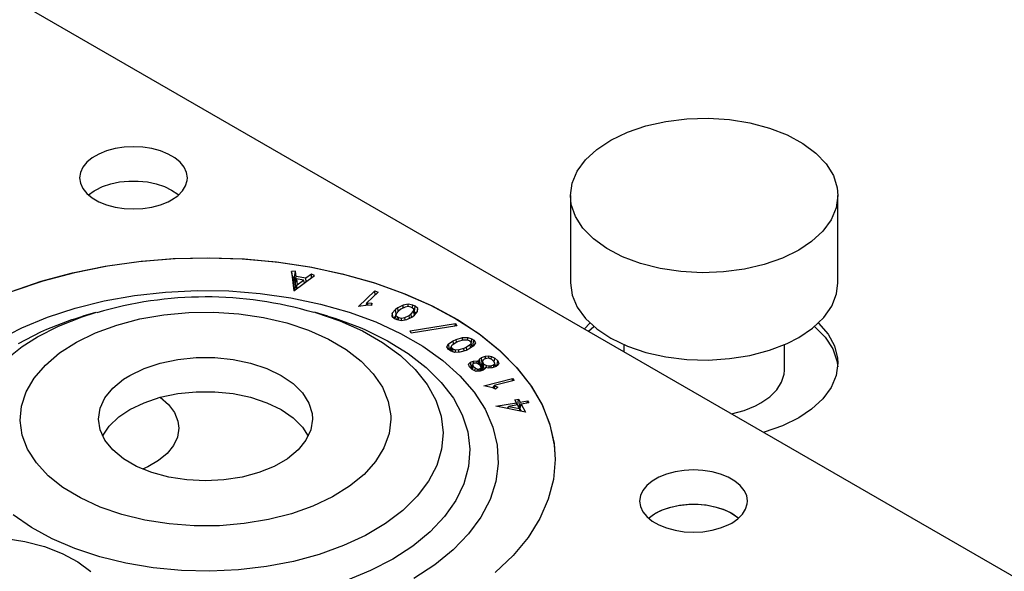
# Model space of a CAD drawing. Header units: inches. Extents: x 3 to 351, y 4 to 271.
# Tile 286 of 530: x 88.21 to 90.51, y 260.46 to 261.75. Entities that reach past the tile are written whole.
import ezdxf

# ---------------------------------------------------------------- set-up
doc = ezdxf.new("R2010")
doc.units = ezdxf.units.IN
doc.header["$LTSCALE"] = 0.5
doc.header["$MEASUREMENT"] = 0
doc.layers.add('DSS', color=7, linetype='Continuous')

msp = doc.modelspace()

# ---------------------------------------------------------------- linework, layer by layer
at = {"layer": 'DSS', "color": 30, "linetype": 'Continuous'}
for p, q in [((77.5758, 267.9231), (98.347, 255.931)), ((88.393, 261.4316), (88.3775, 261.4227)), ((88.411, 261.4389), (88.393, 261.4316)), ((88.4309, 261.4443), (88.411, 261.4389)), ((88.4522, 261.4476), (88.4309, 261.4443)), ((88.474, 261.4487), (88.4522, 261.4476)), ((88.4959, 261.4476), (88.474, 261.4487)), ((88.5171, 261.4443), (88.4959, 261.4476)), ((88.537, 261.4389), (88.5171, 261.4443)), ((88.555, 261.4316), (88.537, 261.4389)), ((88.5706, 261.4227), (88.555, 261.4316)), ((88.3649, 261.4123), (88.3556, 261.4008)), ((88.3775, 261.4227), (88.3649, 261.4123)), ((88.5832, 261.4123), (88.5706, 261.4227)), ((88.5924, 261.4008), (88.5832, 261.4123)), ((88.35, 261.3886), (88.348, 261.3759)), ((88.3556, 261.4008), (88.35, 261.3886)), ((88.5981, 261.3886), (88.5924, 261.4008)), ((88.6, 261.3759), (88.5981, 261.3886)), ((88.348, 261.3759), (88.35, 261.3633)), ((88.35, 261.3633), (88.3556, 261.351)), ((88.4018, 261.3555), (88.4208, 261.3618)), ((88.4208, 261.3618), (88.4414, 261.3662)), ((88.4414, 261.3662), (88.4631, 261.3684)), ((88.4631, 261.3684), (88.485, 261.3684)), ((88.485, 261.3684), (88.5066, 261.3662)), ((88.5066, 261.3662), (88.5273, 261.3618)), ((88.5273, 261.3618), (88.5463, 261.3555)), ((88.5957, 261.3571), (88.5996, 261.3696)), ((88.5996, 261.3696), (88.6, 261.3759)), ((88.3556, 261.351), (88.3649, 261.3395)), ((88.3649, 261.3395), (88.3775, 261.3292)), ((88.3688, 261.3359), (88.3824, 261.3459)), ((88.3824, 261.3459), (88.3849, 261.3473)), ((88.3849, 261.3473), (88.4018, 261.3555)), ((88.5463, 261.3555), (88.5631, 261.3473)), ((88.5631, 261.3473), (88.5773, 261.3376)), ((88.5773, 261.3342), (88.5882, 261.3452)), ((88.5773, 261.3376), (88.5793, 261.3359)), ((88.5882, 261.3452), (88.5957, 261.3571)), ((88.3775, 261.3292), (88.393, 261.3202)), ((88.393, 261.3202), (88.411, 261.3129)), ((88.537, 261.3129), (88.555, 261.3202)), ((88.555, 261.3202), (88.5631, 261.3245)), ((88.5631, 261.3245), (88.5773, 261.3342)), ((88.411, 261.3129), (88.4309, 261.3076)), ((88.4309, 261.3076), (88.4522, 261.3043)), ((88.4522, 261.3043), (88.474, 261.3032)), ((88.474, 261.3032), (88.4959, 261.3043)), ((88.4959, 261.3043), (88.5171, 261.3076)), ((88.5171, 261.3076), (88.537, 261.3129)), ((88.413, 261.1703), (88.4916, 261.1812)), ((88.4916, 261.1812), (88.5716, 261.1875)), ((88.5716, 261.1875), (88.6524, 261.1892)), ((88.6524, 261.1892), (88.733, 261.1863)), ((88.733, 261.1863), (88.8128, 261.1788)), ((88.8128, 261.1788), (88.8909, 261.1668)), ((88.2632, 261.1355), (88.3366, 261.1551)), ((88.3366, 261.1551), (88.413, 261.1703)), ((88.8909, 261.1668), (88.9666, 261.1504)), ((88.1936, 261.1118), (88.2632, 261.1355)), ((88.9666, 261.1504), (89.039, 261.1298)), ((89.039, 261.1298), (89.1076, 261.1051)), ((89.1076, 261.1051), (89.1717, 261.0767)), ((89.1717, 261.0767), (89.2305, 261.0447)), ((89.2305, 261.0447), (89.2836, 261.0095)), ((89.2836, 261.0095), (89.3304, 260.9715)), ((89.3304, 260.9715), (89.3705, 260.931)), ((89.3705, 260.931), (89.4035, 260.8883)), ((89.4035, 260.8883), (89.429, 260.8441)), ((89.429, 260.8441), (89.4467, 260.7986)), ((89.4467, 260.7986), (89.4567, 260.7523)), ((89.4567, 260.7523), (89.4589, 260.7176)), ((89.4589, 260.7176), (89.4549, 260.671)), ((89.7822, 260.6934), (89.7603, 260.6923)), ((89.8041, 260.6923), (89.7822, 260.6934)), ((89.4549, 260.671), (89.4429, 260.6249)), ((89.7012, 260.6764), (89.6857, 260.6674)), ((89.7192, 260.6837), (89.7012, 260.6764)), ((89.7391, 260.689), (89.7192, 260.6837)), ((89.7603, 260.6923), (89.7391, 260.689)), ((89.8253, 260.689), (89.8041, 260.6923)), ((89.8452, 260.6837), (89.8253, 260.689)), ((89.8632, 260.6764), (89.8452, 260.6837)), ((89.8787, 260.6674), (89.8632, 260.6764)), ((89.6731, 260.657), (89.6638, 260.6455)), ((89.6857, 260.6674), (89.6731, 260.657)), ((89.8913, 260.657), (89.8787, 260.6674)), ((89.9006, 260.6455), (89.8913, 260.657)), ((89.4429, 260.6249), (89.4231, 260.5796)), ((89.6581, 260.6333), (89.6562, 260.6207)), ((89.6638, 260.6455), (89.6581, 260.6333)), ((89.9063, 260.6333), (89.9006, 260.6455)), ((89.9082, 260.6207), (89.9063, 260.6333)), ((89.6562, 260.6207), (89.6581, 260.608)), ((89.6581, 260.608), (89.6638, 260.5958)), ((89.7099, 260.6002), (89.7289, 260.6066)), ((89.7289, 260.6066), (89.7496, 260.6109)), ((89.7496, 260.6109), (89.7712, 260.6131)), ((89.7712, 260.6131), (89.7932, 260.6131)), ((89.7932, 260.6131), (89.8148, 260.6109)), ((89.8148, 260.6109), (89.8354, 260.6066)), ((89.8354, 260.6066), (89.8545, 260.6002)), ((89.8964, 260.5899), (89.9039, 260.6018)), ((89.9039, 260.6018), (89.9077, 260.6143)), ((89.9077, 260.6143), (89.9082, 260.6207)), ((89.4231, 260.5796), (89.3957, 260.5358)), ((89.6638, 260.5958), (89.6731, 260.5843)), ((89.6731, 260.5843), (89.6857, 260.5739)), ((89.677, 260.5807), (89.6906, 260.5906)), ((89.6906, 260.5906), (89.6931, 260.5921)), ((89.6931, 260.5921), (89.7099, 260.6002)), ((89.8545, 260.6002), (89.8713, 260.5921)), ((89.8713, 260.5921), (89.8854, 260.5824)), ((89.8713, 260.5692), (89.8854, 260.5789)), ((89.8854, 260.5789), (89.8964, 260.5899)), ((89.8854, 260.5824), (89.8874, 260.5807)), ((89.6857, 260.5739), (89.7012, 260.5649)), ((89.7012, 260.5649), (89.7192, 260.5577)), ((89.7192, 260.5577), (89.7391, 260.5523)), ((89.8253, 260.5523), (89.8452, 260.5577)), ((89.8452, 260.5577), (89.8632, 260.5649)), ((89.8632, 260.5649), (89.8713, 260.5692)), ((89.3957, 260.5358), (89.3609, 260.4937)), ((89.7391, 260.5523), (89.7603, 260.549)), ((89.7603, 260.549), (89.7822, 260.5479)), ((89.7822, 260.5479), (89.8041, 260.549)), ((89.8041, 260.549), (89.8253, 260.5523)), ((89.3609, 260.4937), (89.319, 260.4537))]:
    msp.add_line(p, q, dxfattribs=at)
at = {"layer": 'DSS', "color": 9, "linetype": 'Continuous'}
for p, q in [((89.6709, 261.4971), (89.7174, 261.5076)), ((89.7174, 261.5076), (89.7663, 261.5136)), ((89.7663, 261.5136), (89.8162, 261.515)), ((89.8162, 261.515), (89.8659, 261.5119)), ((89.8659, 261.5119), (89.914, 261.5042)), ((89.914, 261.5042), (89.9594, 261.4922)), ((89.5893, 261.4641), (89.6278, 261.4825)), ((89.6278, 261.4825), (89.6709, 261.4971)), ((89.9594, 261.4922), (90.0009, 261.4761)), ((90.0009, 261.4761), (90.0375, 261.4565)), ((89.5563, 261.4425), (89.5893, 261.4641)), ((90.0375, 261.4565), (90.0682, 261.4337)), ((89.5298, 261.418), (89.5563, 261.4425)), ((90.0682, 261.4337), (90.0922, 261.4084)), ((89.5103, 261.3915), (89.5298, 261.418)), ((90.0922, 261.4084), (90.1089, 261.3812)), ((89.4984, 261.3634), (89.5103, 261.3915)), ((89.4944, 261.3347), (89.4984, 261.3634)), ((90.1089, 261.3812), (90.1178, 261.3528)), ((90.1178, 261.3528), (90.1194, 261.3347)), ((89.4944, 261.3347), (89.4944, 261.1306)), ((89.4965, 261.3139), (89.4944, 261.3347)), ((89.5062, 261.2856), (89.4965, 261.3139)), ((90.1194, 261.3347), (90.1154, 261.3059)), ((90.1194, 261.1306), (90.1194, 261.3347)), ((90.1154, 261.3059), (90.1036, 261.2779)), ((89.5236, 261.2586), (89.5062, 261.2856)), ((90.1036, 261.2779), (90.0841, 261.2514)), ((89.5483, 261.2335), (89.5236, 261.2586)), ((90.0841, 261.2514), (90.0576, 261.2269)), ((89.5795, 261.211), (89.5483, 261.2335)), ((90.0576, 261.2269), (90.0279, 261.2071)), ((89.6166, 261.1916), (89.5795, 261.211)), ((90.0279, 261.2071), (89.9899, 261.1884)), ((89.6585, 261.1759), (89.6166, 261.1916)), ((89.7042, 261.1643), (89.6585, 261.1759)), ((89.9899, 261.1884), (89.9472, 261.1735)), ((89.7526, 261.157), (89.7042, 261.1643)), ((89.8023, 261.1543), (89.7526, 261.157)), ((89.8522, 261.1562), (89.8023, 261.1543)), ((89.9009, 261.1626), (89.8522, 261.1562)), ((89.9472, 261.1735), (89.9009, 261.1626)), ((89.4944, 261.1306), (89.4984, 261.1018)), ((90.1161, 261.1045), (90.1194, 261.1306)), ((89.4984, 261.1018), (89.5103, 261.0738)), ((90.105, 261.0763), (90.1161, 261.1045)), ((89.5103, 261.0738), (89.5298, 261.0472)), ((90.0862, 261.0496), (90.105, 261.0763)), ((89.5298, 261.0472), (89.5563, 261.0228)), ((90.0603, 261.025), (90.0862, 261.0496)), ((89.5271, 261.0231), (89.5401, 261.0367)), ((89.537, 261.0174), (89.5492, 261.0285)), ((89.5563, 261.0228), (89.5893, 261.0011)), ((90.0279, 261.003), (90.0603, 261.025)), ((90.0646, 261.0285), (90.0895, 261.0035)), ((90.0738, 261.0367), (90.0963, 261.0109)), ((89.5893, 261.0011), (89.6278, 260.9827)), ((90.0009, 260.9891), (90.0279, 261.003)), ((90.0895, 261.0035), (90.1072, 260.9765)), ((90.0963, 261.0109), (90.1114, 260.9834)), ((89.6194, 260.9862), (89.6194, 260.9698)), ((89.6278, 260.9827), (89.6709, 260.9681)), ((89.914, 260.9611), (89.9594, 260.9731)), ((89.9594, 260.9731), (90.0009, 260.9891)), ((89.9944, 260.9264), (89.9944, 260.9862)), ((90.1072, 260.9765), (90.1171, 260.9482)), ((90.1114, 260.9834), (90.1187, 260.9549)), ((89.6709, 260.9681), (89.7174, 260.9577)), ((89.7174, 260.9577), (89.7663, 260.9517)), ((89.7663, 260.9517), (89.8162, 260.9502)), ((89.8162, 260.9502), (89.8659, 260.9534)), ((89.8659, 260.9534), (89.914, 260.9611)), ((90.1171, 260.9482), (90.1191, 260.9346)), ((90.1187, 260.9549), (90.1194, 260.9428)), ((89.9937, 260.917), (89.9944, 260.9264)), ((90.1194, 260.9428), (90.1154, 260.914)), ((89.988, 260.8984), (89.9937, 260.917)), ((90.1154, 260.914), (90.1036, 260.886)), ((89.9605, 260.8644), (89.9769, 260.8807)), ((89.9769, 260.8807), (89.988, 260.8984)), ((90.1036, 260.886), (90.0841, 260.8594)), ((88.5365, 260.8632), (88.5559, 260.846)), ((89.9395, 260.8499), (89.9605, 260.8644)), ((90.0841, 260.8594), (90.0576, 260.835)), ((88.5559, 260.846), (88.5698, 260.8272)), ((89.8708, 260.8247), (89.9004, 260.8326)), ((89.9004, 260.8326), (89.9272, 260.8434)), ((89.9272, 260.8434), (89.9395, 260.8499)), ((90.0576, 260.835), (90.0279, 260.8152)), ((88.5698, 260.8272), (88.5779, 260.8073)), ((90.0279, 260.8152), (89.9899, 260.7965)), ((88.5799, 260.7907), (88.5768, 260.7703)), ((88.5779, 260.8073), (88.5799, 260.7907)), ((89.9899, 260.7965), (89.9472, 260.7815)), ((88.5768, 260.7703), (88.5677, 260.7506)), ((89.9472, 260.7815), (89.946, 260.7812)), ((88.5677, 260.7506), (88.5527, 260.7321)), ((88.5527, 260.7321), (88.5324, 260.7153)), ((88.5074, 260.7009), (88.4953, 260.6954)), ((88.5324, 260.7153), (88.5074, 260.7009)), ((89.707, 260.599), (89.7257, 260.6057)), ((89.7257, 260.6057), (89.7461, 260.6104)), ((89.7461, 260.6104), (89.7676, 260.6129)), ((89.7676, 260.6129), (89.7896, 260.6133)), ((89.7896, 260.6133), (89.8113, 260.6114)), ((89.8113, 260.6114), (89.8322, 260.6074)), ((89.8322, 260.6074), (89.8515, 260.6014)), ((89.8515, 260.6014), (89.8687, 260.5935)), ((89.677, 260.5807), (89.6906, 260.5906)), ((89.6906, 260.5906), (89.707, 260.599)), ((89.8687, 260.5935), (89.8833, 260.5841)), ((89.8833, 260.5841), (89.8874, 260.5807)), ((88.1723, 260.5341), (88.2205, 260.5264)), ((88.2205, 260.5264), (88.2659, 260.5144)), ((88.2659, 260.5144), (88.3074, 260.4984)), ((88.3074, 260.4984), (88.344, 260.4787)), ((88.344, 260.4787), (88.3747, 260.456))]:
    msp.add_line(p, q, dxfattribs=at)
at = {"layer": 'DSS', "color": 11, "linetype": 'Continuous'}
for p, q in [((88.408, 261.1695), (88.4864, 261.1806)), ((88.4864, 261.1806), (88.5664, 261.1872)), ((88.5664, 261.1872), (88.6472, 261.1892)), ((88.6472, 261.1892), (88.7279, 261.1866)), ((88.7279, 261.1866), (88.8077, 261.1794)), ((88.8077, 261.1794), (88.8859, 261.1677)), ((88.2586, 261.1341), (88.3318, 261.1539)), ((88.3318, 261.1539), (88.408, 261.1695)), ((88.8524, 261.1575), (88.8432, 261.1571)), ((88.8432, 261.1571), (88.8487, 261.1117)), ((88.846, 261.1435), (88.8432, 261.1571)), ((88.8499, 261.1436), (88.8524, 261.1575)), ((88.8538, 261.1455), (88.8524, 261.1575)), ((88.8859, 261.1677), (88.9618, 261.1516)), ((88.1892, 261.1102), (88.2586, 261.1341)), ((88.8499, 261.1436), (88.846, 261.1435)), ((88.846, 261.1435), (88.8497, 261.1125)), ((88.8487, 261.1117), (88.897, 261.1478)), ((88.8513, 261.1321), (88.8499, 261.1436)), ((88.8513, 261.1321), (88.8538, 261.1455)), ((88.8522, 261.1319), (88.8513, 261.1321)), ((88.8516, 261.1297), (88.8545, 261.1398)), ((88.8516, 261.1297), (88.8534, 261.1152)), ((88.8769, 261.1415), (88.8538, 261.1455)), ((88.8545, 261.1398), (88.8562, 261.126)), ((88.8708, 261.137), (88.8545, 261.1398)), ((88.8562, 261.126), (88.8708, 261.137)), ((88.8735, 261.1302), (88.8708, 261.137)), ((88.8897, 261.1511), (88.8769, 261.1415)), ((88.8775, 261.1332), (88.8769, 261.1415)), ((88.897, 261.1478), (88.8897, 261.1511)), ((88.8899, 261.1425), (88.8897, 261.1511)), ((88.9618, 261.1516), (89.0345, 261.1312)), ((89.0345, 261.1312), (89.1034, 261.1068)), ((88.4762, 261.1009), (88.5488, 261.109)), ((88.5488, 261.109), (88.6225, 261.1126)), ((88.6225, 261.1126), (88.6964, 261.1115)), ((88.6964, 261.1115), (88.7698, 261.1058)), ((88.8549, 261.1164), (88.8562, 261.126)), ((88.9999, 261.0751), (89.0378, 261.1117)), ((89.0458, 261.1089), (89.0193, 261.0835)), ((89.0378, 261.1117), (89.0458, 261.1089)), ((89.0385, 261.1019), (89.0378, 261.1117)), ((89.1034, 261.1068), (89.1677, 261.0786)), ((88.3376, 261.0715), (88.4055, 261.0884)), ((88.4055, 261.0884), (88.4762, 261.1009)), ((88.7698, 261.1058), (88.8416, 261.0955)), ((88.8416, 261.0955), (88.911, 261.0809)), ((89.0171, 261.0776), (89.0193, 261.0835)), ((89.0193, 261.0835), (89.021, 261.0837)), ((89.021, 261.0837), (89.0307, 261.0833)), ((89.021, 261.0782), (89.021, 261.0837)), ((88.2732, 261.0504), (88.3376, 261.0715)), ((88.385, 261.0615), (88.356, 261.0528)), ((88.385, 261.0615), (88.3876, 261.0623)), ((88.8957, 261.0625), (88.899, 261.0615)), ((88.9279, 261.0528), (88.899, 261.0615)), ((88.911, 261.0809), (88.9774, 261.062)), ((88.9774, 261.062), (89.0398, 261.0391)), ((89.0218, 261.0783), (88.9999, 261.0751)), ((89.03, 261.0779), (89.0218, 261.0783)), ((89.0296, 261.078), (89.0307, 261.0833)), ((89.0307, 261.0833), (89.03, 261.0779)), ((89.0857, 261.0682), (89.0785, 261.06)), ((89.0914, 261.0725), (89.0857, 261.0682)), ((89.0874, 261.058), (89.0857, 261.0682)), ((89.0935, 261.0653), (89.0875, 261.0585)), ((89.1036, 261.0785), (89.0914, 261.0725)), ((89.0926, 261.0643), (89.0914, 261.0725)), ((89.0982, 261.0688), (89.0935, 261.0653)), ((89.1082, 261.0738), (89.0982, 261.0688)), ((89.1157, 261.0808), (89.1036, 261.0785)), ((89.1042, 261.0718), (89.1036, 261.0785)), ((89.1156, 261.0752), (89.1082, 261.0738)), ((89.1219, 261.0739), (89.1156, 261.0752)), ((89.1264, 261.0786), (89.1157, 261.0808)), ((89.1157, 261.0752), (89.1157, 261.0808)), ((89.1252, 261.0724), (89.1219, 261.0739)), ((89.1224, 261.0579), (89.1283, 261.0647)), ((89.129, 261.0692), (89.1252, 261.0724)), ((89.1258, 261.0719), (89.1264, 261.0786)), ((89.1321, 261.0761), (89.1264, 261.0786)), ((89.1283, 261.0647), (89.129, 261.0692)), ((89.1303, 261.0551), (89.1283, 261.0647)), ((89.1317, 261.0573), (89.129, 261.0692)), ((89.1302, 261.0636), (89.1321, 261.0761)), ((89.1303, 261.055), (89.1374, 261.0632)), ((89.134, 261.0594), (89.1305, 261.0624)), ((89.1384, 261.0706), (89.1321, 261.0761)), ((89.1366, 261.0624), (89.1384, 261.0706)), ((89.1374, 261.0632), (89.1384, 261.0706)), ((89.1677, 261.0786), (89.2269, 261.0468)), ((88.2131, 261.0255), (88.2732, 261.0504)), ((88.2714, 261.022), (88.33, 261.0445)), ((88.33, 261.0445), (88.3394, 261.0476)), ((88.3394, 261.0476), (88.356, 261.0528)), ((88.9279, 261.0528), (88.944, 261.0478)), ((88.944, 261.0478), (89.0032, 261.026)), ((89.0398, 261.0391), (89.0976, 261.0124)), ((89.0785, 261.06), (89.0775, 261.0526)), ((89.0775, 261.0526), (89.0838, 261.0471)), ((89.0805, 261.05), (89.0785, 261.06)), ((89.0864, 261.0534), (89.0822, 261.0486)), ((89.0838, 261.0471), (89.0895, 261.0446)), ((89.0849, 261.0467), (89.0875, 261.0585)), ((89.0849, 261.0467), (89.0849, 261.0466)), ((89.0853, 261.0464), (89.087, 261.054)), ((89.0875, 261.0585), (89.087, 261.054)), ((89.087, 261.054), (89.0907, 261.0508)), ((89.0895, 261.0446), (89.1002, 261.0424)), ((89.0897, 261.0445), (89.0907, 261.0508)), ((89.0907, 261.0508), (89.094, 261.0493)), ((89.0934, 261.0438), (89.094, 261.0493)), ((89.094, 261.0493), (89.1003, 261.048)), ((89.1002, 261.0424), (89.1123, 261.0447)), ((89.1003, 261.048), (89.1077, 261.0494)), ((89.1003, 261.0424), (89.1003, 261.048)), ((89.1077, 261.0494), (89.1177, 261.0544)), ((89.1082, 261.0439), (89.1077, 261.0494)), ((89.1123, 261.0447), (89.1244, 261.0507)), ((89.1177, 261.0544), (89.1224, 261.0579)), ((89.1187, 261.0479), (89.1177, 261.0544)), ((89.1237, 261.0504), (89.1224, 261.0579)), ((89.1244, 261.0507), (89.1303, 261.055)), ((89.1315, 261.0565), (89.1317, 261.0573)), ((89.2269, 261.0468), (89.2804, 261.0119)), ((88.1581, 260.997), (88.2131, 261.0255)), ((88.2052, 260.9888), (88.2576, 261.0159)), ((88.2576, 261.0159), (88.2714, 261.022)), ((89.0032, 261.026), (89.0141, 261.0213)), ((89.0141, 261.0213), (89.0677, 260.9951)), ((89.1204, 261.0182), (89.2264, 261.0353)), ((89.1229, 261.0131), (89.1204, 261.0182)), ((89.2289, 261.0302), (89.1229, 261.0131)), ((89.2257, 261.0297), (89.2264, 261.0353)), ((89.2264, 261.0353), (89.2289, 261.0302)), ((89.0677, 260.9951), (89.1158, 260.9655)), ((89.0976, 261.0124), (89.15, 260.9823)), ((89.21, 260.9882), (89.2204, 260.9952)), ((89.2204, 260.9952), (89.2279, 260.9985)), ((89.2215, 260.9877), (89.2204, 260.9952)), ((89.2268, 260.9913), (89.2329, 260.994)), ((89.2279, 260.9985), (89.2422, 261.0027)), ((89.2286, 260.9921), (89.2279, 260.9985)), ((89.2329, 260.994), (89.2446, 260.9974)), ((89.2422, 261.0027), (89.2549, 261.0032)), ((89.2425, 260.9968), (89.2422, 261.0027)), ((89.2446, 260.9974), (89.2524, 260.9977)), ((89.2524, 260.9977), (89.258, 260.9956)), ((89.2546, 260.9969), (89.2549, 261.0032)), ((89.2549, 261.0032), (89.2644, 260.9996)), ((89.258, 260.9956), (89.2606, 260.9937)), ((89.2606, 260.9937), (89.2628, 260.99)), ((89.263, 260.9893), (89.2644, 260.9996)), ((89.2644, 260.9996), (89.2688, 260.9962)), ((89.2664, 260.9833), (89.2688, 260.9962)), ((89.2688, 260.9962), (89.2725, 260.9901)), ((89.2804, 261.0119), (89.3276, 260.974)), ((89.15, 260.9823), (89.1965, 260.9491)), ((89.2059, 260.9812), (89.21, 260.9882)), ((89.2098, 260.975), (89.2059, 260.9812)), ((89.2142, 260.9717), (89.2098, 260.975)), ((89.2124, 260.9752), (89.21, 260.9882)), ((89.2115, 260.9737), (89.2124, 260.9752)), ((89.2124, 260.9752), (89.2147, 260.9767)), ((89.2136, 260.9721), (89.2157, 260.9813)), ((89.2236, 260.9681), (89.2142, 260.9717)), ((89.2157, 260.9813), (89.2182, 260.9855)), ((89.218, 260.9776), (89.2157, 260.9813)), ((89.2167, 260.9708), (89.218, 260.9776)), ((89.2205, 260.9757), (89.218, 260.9776)), ((89.2182, 260.9855), (89.2268, 260.9913)), ((89.2197, 260.9696), (89.2205, 260.9757)), ((89.2261, 260.9735), (89.2205, 260.9757)), ((89.2363, 260.9686), (89.2236, 260.9681)), ((89.2258, 260.9682), (89.2261, 260.9735)), ((89.2338, 260.9739), (89.2261, 260.9735)), ((89.2457, 260.9773), (89.2338, 260.9739)), ((89.2341, 260.9685), (89.2338, 260.9739)), ((89.2507, 260.9728), (89.2363, 260.9686)), ((89.2517, 260.98), (89.2457, 260.9773)), ((89.2463, 260.9715), (89.2457, 260.9773)), ((89.2581, 260.9761), (89.2507, 260.9728)), ((89.2603, 260.9857), (89.2517, 260.98)), ((89.2526, 260.9736), (89.2517, 260.98)), ((89.2685, 260.9831), (89.2581, 260.9761)), ((89.2628, 260.99), (89.2603, 260.9857)), ((89.2617, 260.9785), (89.2603, 260.9857)), ((89.2649, 260.9807), (89.2628, 260.99)), ((89.2639, 260.9852), (89.2664, 260.9833)), ((89.2664, 260.9833), (89.2671, 260.9821)), ((89.2725, 260.9901), (89.2685, 260.9831)), ((89.3276, 260.974), (89.3681, 260.9336)), ((88.5363, 260.9431), (88.5773, 260.9517)), ((88.5773, 260.9517), (88.6202, 260.9561)), ((88.6202, 260.9561), (88.6638, 260.9561)), ((88.6638, 260.9561), (88.7067, 260.9517)), ((88.7067, 260.9517), (88.7476, 260.9431)), ((89.1158, 260.9655), (89.1577, 260.9329)), ((89.1965, 260.9491), (89.2366, 260.9132)), ((89.2613, 260.9454), (89.2681, 260.9477)), ((89.2681, 260.9477), (89.2771, 260.9481)), ((89.2685, 260.9416), (89.2681, 260.9477)), ((89.2768, 260.9419), (89.2771, 260.9481)), ((89.2771, 260.9481), (89.2802, 260.947)), ((89.2802, 260.947), (89.2824, 260.9521)), ((89.2802, 260.947), (89.2804, 260.9445)), ((89.2824, 260.9521), (89.2868, 260.9561)), ((89.2849, 260.9392), (89.2824, 260.9521)), ((89.2867, 260.9342), (89.2895, 260.9465)), ((89.2868, 260.9561), (89.2961, 260.9593)), ((89.2887, 260.943), (89.2868, 260.9561)), ((89.291, 260.9499), (89.2895, 260.9465)), ((89.2895, 260.9465), (89.2911, 260.9421)), ((89.2935, 260.9522), (89.291, 260.9499)), ((89.2989, 260.954), (89.2935, 260.9522)), ((89.2961, 260.9593), (89.3042, 260.9596)), ((89.2965, 260.9532), (89.2961, 260.9593)), ((89.3035, 260.9542), (89.2989, 260.954)), ((89.3056, 260.9539), (89.3035, 260.9542)), ((89.3041, 260.9541), (89.3042, 260.9596)), ((89.3042, 260.9596), (89.31, 260.9588)), ((89.311, 260.9512), (89.3056, 260.9539)), ((89.3093, 260.9521), (89.31, 260.9588)), ((89.31, 260.9588), (89.3182, 260.9547)), ((89.3161, 260.9463), (89.311, 260.9512)), ((89.3177, 260.9422), (89.3161, 260.9463)), ((89.3167, 260.9449), (89.3182, 260.9547)), ((89.3182, 260.9547), (89.3248, 260.9483)), ((89.3224, 260.9359), (89.3248, 260.9483)), ((89.3248, 260.9483), (89.3271, 260.9422)), ((88.4652, 260.9144), (88.4986, 260.9305)), ((88.4986, 260.9305), (88.5363, 260.9431)), ((88.7476, 260.9431), (88.7854, 260.9305)), ((88.7854, 260.9305), (88.8188, 260.9144)), ((89.1577, 260.9329), (89.193, 260.8979)), ((89.2563, 260.9408), (89.2613, 260.9454)), ((89.2588, 260.9342), (89.2563, 260.9408)), ((89.2654, 260.9278), (89.2588, 260.9342)), ((89.2632, 260.932), (89.2613, 260.9454)), ((89.2621, 260.931), (89.2632, 260.932)), ((89.2632, 260.932), (89.2644, 260.9324)), ((89.2637, 260.9295), (89.2661, 260.9398)), ((89.2743, 260.9234), (89.2654, 260.9278)), ((89.2658, 260.9276), (89.2675, 260.9362)), ((89.2679, 260.9415), (89.2661, 260.9398)), ((89.2661, 260.9398), (89.2675, 260.9362)), ((89.2675, 260.9362), (89.2725, 260.9313)), ((89.2709, 260.9425), (89.2679, 260.9415)), ((89.2747, 260.9427), (89.2709, 260.9425)), ((89.2715, 260.9248), (89.2725, 260.9313)), ((89.2725, 260.9313), (89.2774, 260.9289)), ((89.2836, 260.9238), (89.2743, 260.9234)), ((89.2784, 260.9413), (89.2747, 260.9427)), ((89.2771, 260.9235), (89.2774, 260.9289)), ((89.2774, 260.9289), (89.2808, 260.929)), ((89.2835, 260.9383), (89.2784, 260.9413)), ((89.2817, 260.9393), (89.2804, 260.9445)), ((89.2808, 260.929), (89.2838, 260.9301)), ((89.2811, 260.9237), (89.2808, 260.929)), ((89.2855, 260.9344), (89.2835, 260.9383)), ((89.2904, 260.9261), (89.2836, 260.9238)), ((89.2838, 260.9301), (89.2858, 260.9319)), ((89.2846, 260.9241), (89.2838, 260.9301)), ((89.284, 260.9373), (89.2849, 260.9392)), ((89.2849, 260.9392), (89.2886, 260.9426)), ((89.2858, 260.9319), (89.2855, 260.9344)), ((89.2876, 260.9251), (89.2855, 260.9344)), ((89.2873, 260.925), (89.2858, 260.9319)), ((89.2867, 260.9342), (89.2886, 260.9295)), ((89.2886, 260.9295), (89.2911, 260.9421)), ((89.2886, 260.9295), (89.2893, 260.9281)), ((89.2893, 260.9281), (89.2916, 260.9412)), ((89.2893, 260.9281), (89.2909, 260.9271)), ((89.2952, 260.9305), (89.2904, 260.9261)), ((89.2909, 260.9271), (89.2927, 260.9405)), ((89.2909, 260.9271), (89.2913, 260.927)), ((89.2911, 260.9421), (89.2916, 260.9412)), ((89.2916, 260.9412), (89.2927, 260.9405)), ((89.2927, 260.9405), (89.2986, 260.9376)), ((89.294, 260.9294), (89.2945, 260.9308)), ((89.295, 260.9326), (89.2945, 260.9308)), ((89.295, 260.9326), (89.2952, 260.9305)), ((89.3039, 260.9313), (89.295, 260.9326)), ((89.2981, 260.9322), (89.2986, 260.9376)), ((89.2986, 260.9376), (89.3046, 260.9367)), ((89.3121, 260.9317), (89.3039, 260.9313)), ((89.3046, 260.9367), (89.3092, 260.9369)), ((89.3046, 260.9314), (89.3046, 260.9367)), ((89.3092, 260.9369), (89.3147, 260.9388)), ((89.3095, 260.9316), (89.3092, 260.9369)), ((89.3213, 260.9349), (89.3121, 260.9317)), ((89.3147, 260.9388), (89.3171, 260.941)), ((89.3155, 260.9329), (89.3147, 260.9388)), ((89.3171, 260.941), (89.3177, 260.9422)), ((89.3185, 260.9339), (89.3171, 260.941)), ((89.3194, 260.9342), (89.3177, 260.9422)), ((89.3183, 260.9394), (89.3222, 260.9357)), ((89.3257, 260.9389), (89.3213, 260.9349)), ((89.3271, 260.9422), (89.3257, 260.9389)), ((89.3681, 260.9336), (89.4016, 260.8911)), ((88.4255, 260.8845), (88.4505, 260.9051)), ((88.4505, 260.9051), (88.4652, 260.9144)), ((88.8188, 260.9144), (88.8468, 260.8951)), ((89.2366, 260.9132), (89.2696, 260.875)), ((89.292, 260.8901), (89.3596, 260.9073)), ((89.3633, 260.9024), (89.3163, 260.8904)), ((89.3591, 260.9013), (89.3596, 260.9073)), ((89.3596, 260.9073), (89.3633, 260.9024)), ((88.4071, 260.8617), (88.4255, 260.8845)), ((88.8468, 260.8951), (88.8686, 260.8733)), ((89.193, 260.8979), (89.2212, 260.8607)), ((89.3131, 260.8854), (89.292, 260.8901)), ((89.3194, 260.8823), (89.3131, 260.8854)), ((89.3134, 260.8853), (89.3163, 260.8904)), ((89.3163, 260.8904), (89.3178, 260.8901)), ((89.3172, 260.8834), (89.3178, 260.8901)), ((89.3178, 260.8901), (89.3253, 260.8864)), ((89.3253, 260.8864), (89.3194, 260.8823)), ((89.4016, 260.8911), (89.4275, 260.847)), ((88.3958, 260.8374), (88.4071, 260.8617)), ((88.4986, 260.8505), (88.5363, 260.8631)), ((88.5363, 260.8631), (88.5773, 260.8717)), ((88.5773, 260.8717), (88.6202, 260.8761)), ((88.6202, 260.8761), (88.6638, 260.8761)), ((88.6638, 260.8761), (88.7067, 260.8717)), ((88.7067, 260.8717), (88.7476, 260.8631)), ((88.7476, 260.8631), (88.7854, 260.8505)), ((88.8686, 260.8733), (88.8835, 260.8497)), ((89.2212, 260.8607), (89.2418, 260.8219)), ((89.2696, 260.875), (89.2954, 260.835)), ((89.3649, 260.8572), (89.3737, 260.8587)), ((89.3684, 260.8504), (89.3649, 260.8572)), ((89.372, 260.8446), (89.3737, 260.8587)), ((89.3737, 260.8587), (89.3773, 260.8519)), ((89.3773, 260.8519), (89.3946, 260.8549)), ((89.3938, 260.8492), (89.3946, 260.8549)), ((89.3946, 260.8549), (89.3972, 260.8498)), ((88.392, 260.8123), (88.3958, 260.8374)), ((88.44, 260.8173), (88.4652, 260.8343)), ((88.4652, 260.8343), (88.4986, 260.8505)), ((88.7854, 260.8505), (88.8188, 260.8343)), ((88.8188, 260.8343), (88.8468, 260.8151)), ((88.8835, 260.8497), (88.891, 260.8249)), ((89.2954, 260.835), (89.3135, 260.7936)), ((89.3207, 260.8421), (89.3684, 260.8504)), ((89.3894, 260.8286), (89.3207, 260.8421)), ((89.3475, 260.8369), (89.351, 260.8418)), ((89.3711, 260.8453), (89.351, 260.8418)), ((89.351, 260.8418), (89.3754, 260.837)), ((89.3698, 260.845), (89.3684, 260.8504)), ((89.3754, 260.837), (89.3711, 260.8453)), ((89.3715, 260.8445), (89.372, 260.8446)), ((89.372, 260.8446), (89.3755, 260.8378)), ((89.377, 260.831), (89.3754, 260.837)), ((89.3755, 260.8378), (89.3773, 260.8519)), ((89.3755, 260.8378), (89.3774, 260.8381)), ((89.3766, 260.8356), (89.3799, 260.8468)), ((89.3766, 260.8356), (89.3792, 260.8306)), ((89.3972, 260.8498), (89.3799, 260.8468)), ((89.3799, 260.8468), (89.3894, 260.8286)), ((89.4275, 260.847), (89.4458, 260.8015)), ((88.3958, 260.7872), (88.392, 260.8123)), ((88.4175, 260.7958), (88.44, 260.8173)), ((88.8468, 260.8151), (88.8686, 260.7933)), ((88.892, 260.8123), (88.8882, 260.7872)), ((88.891, 260.8249), (88.892, 260.8123)), ((89.2418, 260.8219), (89.2547, 260.782)), ((88.4071, 260.7629), (88.3958, 260.7872)), ((88.4018, 260.7723), (88.4175, 260.7958)), ((88.8686, 260.7933), (88.8822, 260.7723)), ((88.8882, 260.7872), (88.8769, 260.7629)), ((89.3135, 260.7936), (89.3238, 260.7513)), ((89.4458, 260.8015), (89.4563, 260.7552)), ((88.4255, 260.7401), (88.4071, 260.7629)), ((88.8769, 260.7629), (88.8585, 260.7401)), ((89.2547, 260.782), (89.2597, 260.7416)), ((88.4505, 260.7195), (88.4255, 260.7401)), ((88.8585, 260.7401), (88.8335, 260.7195)), ((89.2597, 260.7416), (89.2566, 260.701)), ((89.3238, 260.7513), (89.3261, 260.7086)), ((89.4563, 260.7552), (89.4589, 260.7176)), ((88.4813, 260.7017), (88.4505, 260.7195)), ((88.8335, 260.7195), (88.8027, 260.7017)), ((89.4589, 260.7176), (89.4549, 260.671)), ((88.517, 260.6873), (88.4813, 260.7017)), ((88.8027, 260.7017), (88.767, 260.6873)), ((89.2566, 260.701), (89.2456, 260.6609)), ((89.3261, 260.7086), (89.3204, 260.666)), ((88.5565, 260.6767), (88.517, 260.6873)), ((88.5986, 260.6702), (88.5565, 260.6767)), ((88.642, 260.668), (88.5986, 260.6702)), ((88.6854, 260.6702), (88.642, 260.668)), ((88.7275, 260.6767), (88.6854, 260.6702)), ((88.767, 260.6873), (88.7275, 260.6767)), ((89.4549, 260.671), (89.4429, 260.6249)), ((89.2456, 260.6609), (89.2268, 260.6219)), ((89.3204, 260.666), (89.3068, 260.6241)), ((89.3068, 260.6241), (89.2855, 260.5832)), ((89.4429, 260.6249), (89.4231, 260.5796)), ((89.2268, 260.6219), (89.2005, 260.5843)), ((89.2005, 260.5843), (89.1669, 260.5486)), ((89.2855, 260.5832), (89.2566, 260.5439)), ((89.4231, 260.5796), (89.3957, 260.5358)), ((89.1669, 260.5486), (89.1265, 260.5154)), ((89.2566, 260.5439), (89.2205, 260.5066)), ((89.3957, 260.5358), (89.3609, 260.4937)), ((89.1265, 260.5154), (89.0798, 260.4851)), ((89.2205, 260.5066), (89.1777, 260.4718)), ((89.3609, 260.4937), (89.319, 260.4537)), ((89.0798, 260.4851), (89.0275, 260.458)), ((89.1777, 260.4718), (89.1286, 260.4398)), ((89.0275, 260.458), (88.9702, 260.4345))]:
    msp.add_line(p, q, dxfattribs=at)
at = {"layer": 'DSS', "color": 96, "linetype": 'Continuous'}
for p, q in [((88.354, 261.0514), (88.385, 261.0615)), ((88.545, 261.0559), (88.6031, 261.0613)), ((88.6031, 261.0613), (88.6619, 261.062)), ((88.6619, 261.062), (88.7203, 261.0582)), ((88.899, 261.0615), (88.9561, 261.0417)), ((88.2992, 261.0296), (88.354, 261.0514)), ((88.4352, 261.0319), (88.4887, 261.0461)), ((88.4887, 261.0461), (88.545, 261.0559)), ((88.7203, 261.0582), (88.7773, 261.0498)), ((88.7773, 261.0498), (88.8318, 261.037)), ((88.9561, 261.0417), (89.0086, 261.0181)), ((88.2494, 261.004), (88.2992, 261.0296)), ((88.3856, 261.0137), (88.4352, 261.0319)), ((88.8318, 261.037), (88.8828, 261.0201)), ((88.8828, 261.0201), (88.9293, 260.9993)), ((89.0086, 261.0181), (89.0559, 260.991)), ((88.2142, 260.9817), (88.2494, 261.004)), ((88.3013, 260.9666), (88.3406, 260.9918)), ((88.3406, 260.9918), (88.3856, 261.0137)), ((88.9293, 260.9993), (88.9706, 260.9751)), ((88.1749, 260.9506), (88.2142, 260.9817)), ((88.9706, 260.9751), (89.0058, 260.9479)), ((89.0559, 260.991), (89.0973, 260.9608)), ((88.2682, 260.9385), (88.3013, 260.9666)), ((89.0058, 260.9479), (89.0342, 260.9181)), ((89.0973, 260.9608), (89.132, 260.928)), ((88.242, 260.9081), (88.2682, 260.9385)), ((89.132, 260.928), (89.1598, 260.8931)), ((88.2232, 260.8759), (88.242, 260.9081)), ((89.0342, 260.9181), (89.0555, 260.8865)), ((89.0555, 260.8865), (89.0691, 260.8534)), ((89.1598, 260.8931), (89.18, 260.8564)), ((88.2122, 260.8425), (88.2232, 260.8759)), ((89.18, 260.8564), (89.1926, 260.8186)), ((88.209, 260.8086), (88.2122, 260.8425)), ((89.0691, 260.8534), (89.0748, 260.8196)), ((88.2139, 260.7748), (88.209, 260.8086)), ((89.075, 260.8123), (89.071, 260.7784)), ((89.0748, 260.8196), (89.075, 260.8123)), ((89.1926, 260.8186), (89.1972, 260.7803)), ((88.2266, 260.7416), (88.2139, 260.7748)), ((89.071, 260.7784), (89.0591, 260.7452)), ((89.1972, 260.7803), (89.1938, 260.7419)), ((88.2471, 260.7098), (88.2266, 260.7416)), ((89.0591, 260.7452), (89.0394, 260.7131)), ((89.1938, 260.7419), (89.1824, 260.704)), ((88.2748, 260.6798), (88.2471, 260.7098)), ((89.0394, 260.7131), (89.0125, 260.683)), ((89.1824, 260.704), (89.1633, 260.6671)), ((88.3093, 260.6523), (88.2748, 260.6798)), ((89.0125, 260.683), (88.9787, 260.6552)), ((88.3499, 260.6278), (88.3093, 260.6523)), ((88.9787, 260.6552), (88.9387, 260.6303)), ((89.1633, 260.6671), (89.1367, 260.6319)), ((88.3959, 260.6066), (88.3499, 260.6278)), ((88.9387, 260.6303), (88.8932, 260.6087)), ((89.1367, 260.6319), (89.1029, 260.5987)), ((88.4465, 260.5893), (88.3959, 260.6066)), ((88.8932, 260.6087), (88.8431, 260.5909)), ((88.2356, 260.559), (88.1932, 260.5887)), ((88.5006, 260.576), (88.4465, 260.5893)), ((88.8431, 260.5909), (88.7893, 260.5772)), ((89.1029, 260.5987), (89.0626, 260.5681)), ((88.2838, 260.5325), (88.2356, 260.559)), ((88.5574, 260.5671), (88.5006, 260.576)), ((88.6157, 260.5628), (88.5574, 260.5671)), ((88.6746, 260.563), (88.6157, 260.5628)), ((88.7328, 260.5679), (88.6746, 260.563)), ((88.7893, 260.5772), (88.7328, 260.5679)), ((89.0626, 260.5681), (89.0161, 260.5405)), ((88.3372, 260.5094), (88.2838, 260.5325)), ((89.0161, 260.5405), (88.9643, 260.5164)), ((88.395, 260.4903), (88.3372, 260.5094)), ((88.9643, 260.5164), (88.9078, 260.496)), ((88.4563, 260.4753), (88.395, 260.4903)), ((88.9078, 260.496), (88.8476, 260.4796)), ((88.5203, 260.4646), (88.4563, 260.4753)), ((88.586, 260.4585), (88.5203, 260.4646)), ((88.7843, 260.4675), (88.719, 260.4599)), ((88.8476, 260.4796), (88.7843, 260.4675)), ((88.6526, 260.4569), (88.586, 260.4585)), ((88.719, 260.4599), (88.6526, 260.4569))]:
    msp.add_line(p, q, dxfattribs=at)
at = {"layer": 'DSS', "color": 11, "linetype": 'Continuous'}
msp.add_arc((88.6425, 260.2075), 0.8901, 73.5101, 106.5941, dxfattribs=at)

doc.saveas('drawing.dxf')
